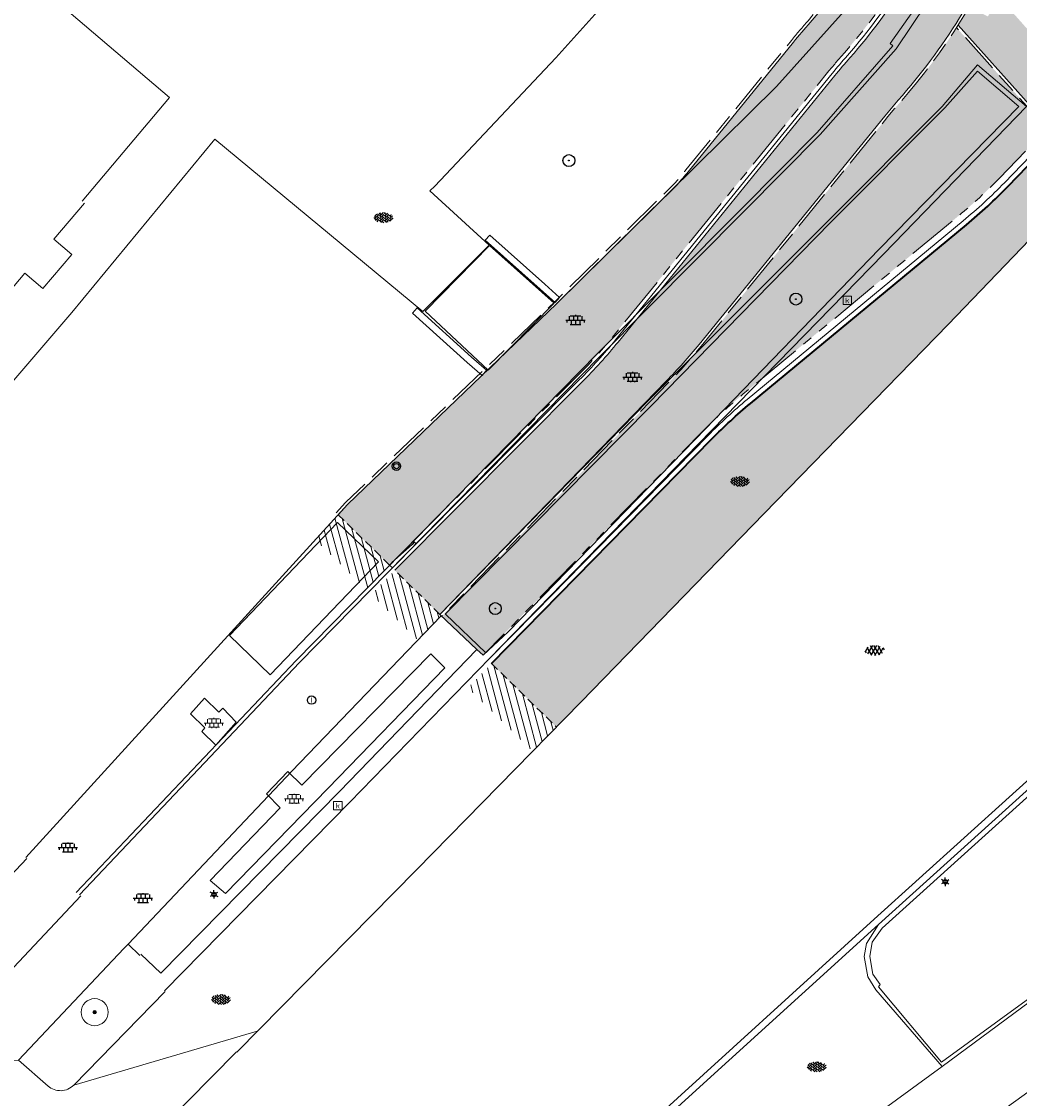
# Model space of a CAD drawing. Header units: metres. Extents: x 187916 to 189411, y 333285 to 334910.
# Tile 287 of 348: x 188979 to 189008, y 333932 to 333964. Entities that reach past the tile are written whole.
import ezdxf
from ezdxf.enums import TextEntityAlignment as Align

# ---------------------------------------------------------------- set-up
doc = ezdxf.new("R2010")
doc.units = ezdxf.units.M
for name, pattern in [('DASHED2', [0.375, 0.25, -0.125]), ('VH-OPSLUITBAND_100X200', [16, 8, -2, 4, -2]), ('VH-TROTTOIRBAND_180-200', [20, 10, -2, 2, -2, 2, -2])]:
    doc.linetypes.add(name, pattern=pattern)
for name, color, linetype, lineweight in [('B-ME-GR-BOOM-S', 253, 'Continuous', 25), ('B-ME-IE-MEUBILAIR_WEGMEUBILAIR_ABRI-G', 253, 'Continuous', 18), ('B-ME-IE-MEUBILAIR_WEGMEUBILAIR_AFVALBAK-S', 253, 'Continuous', 25), ('B-ME-IE-MEUBILAIR_WEGMEUBILAIR_LICHTMAST-S', 253, 'Continuous', 25), ('B-ME-IE-MEUBILAIR_WEGMEUBILAIR_TRAP-G', 253, 'Continuous', 18), ('B-ME-IE-TERREINAFSCHEIDING_KUNSTMATIG_MUUR-G', 253, 'IE-TERREINAFSCHEIDING-KUNSTMATIG-DICHT', 18), ('B-ME-OG-BEBOUWING_HOOFDGEBOUW-G', 253, 'Continuous', 18), ('B-ME-RI-HWA_KOLK-S', 253, 'Continuous', 25), ('B-ME-RI-PUT_INSPECTIE-S', 253, 'Continuous', 25), ('B-ME-VH-KANTOPSLUITING_ACHTERKANTBAND-G', 253, 'Continuous', 18), ('B-ME-VH-VERHARDING_ASFALT-G', 253, 'Continuous', 18), ('B-ME-VH-VERHARDING_ASFALT-S', 253, 'Continuous', 25), ('B-ME-VH-VERHARDING_BETONSTRAATSTEEN-G', 253, 'Continuous', 18), ('B-ME-VH-VERHARDING_BETONSTRAATSTEEN-S', 253, 'Continuous', 25), ('B-ME-VH-VERHARDING_TEGEL-G', 253, 'Continuous', 18), ('B-ME-VH-VERHARDING_TEGEL-S', 253, 'Continuous', 25), ('B-ME-VW-BLINDENGELEIDEROUTE-G', 253, 'Continuous', 18), ('B-WE-GR-BOOM-S', 253, 'Continuous', 15), ('B-WE-OG-BEBOUWING-GV', 253, 'Continuous', 15), ('B-WE-OG-TERREIN_BEGROEID-GV', 253, 'Continuous', 15), ('B-WE-OG-TERREIN_ERF-GV', 253, 'Continuous', 15), ('B-WE-VH-GESLOTENVERHARDING_ASFALT-GV', 253, 'Continuous', 15), ('B-WE-VH-OPENVERHARDING_STRAATBAKSTEEN-GV', 253, 'Continuous', 15), ('B-WE-VH-OPENVERHARDING_TEGEL-GV', 253, 'Continuous', 15), ('N-WE-GR-HAAG-HG01-A', 96, 'Continuous', 35), ('N-WE-VH-GOOT_TEGEL-G', 170, 'Continuous', 35), ('N-WE-VH-HERSTRATEN-A-200', 252, 'Continuous', 18), ('N-WE-VH-KANTOPSLUITING_OPSLUITBAND_80X200-G', 30, 'VH-OPSLUITBAND_100X200', 15), ('N-WE-VH-KANTOPSLUITING_RIJWIELPADBAND_4-12 200-G', 94, 'VH-TROTTOIRBAND_180-200', 15), ('N-WE-VH-KANTOPSLUITING_TROTTOIRBAND_180 200-G', 251, 'VH-TROTTOIRBAND_180-200', 15), ('N-WE-VH-KANTOPSLUITING_VERLOOPBAND-S', 251, 'Continuous', 25), ('N-WE-VH-KANTOPSLUITING_VERLOOPBAND_TBV TEKENING-G', 10, 'Continuous', 25), ('N-WE-VH-KANTOPSLUITING_VOORKANTBAND-G', 7, 'Continuous', 15), ('N-WE-VH-KANTVERHARDING_STREKLAAG_BSS-G', 60, 'Continuous', 18), ('N-WE-VH-VERHARDING_BETONSTRAATSTEEN-GRIJS-A', 250, 'Continuous', 18), ('N-WE-VH-VERHARDING_BETONSTRAATSTEEN-ROOD-A', 11, 'Continuous', 18), ('N-WE-VH-VERHARDING_TEGEL-A', 254, 'Continuous', 5)]:
    doc.layers.add(name, color=color, linetype=linetype, lineweight=lineweight)
doc.layers.add('N-WE-VH-MATERIAALSCHEIDING-G', color=7, linetype='DASHED2')
doc.styles.add('NLCS-ISO', font='NLCS-ISO.ttf')
doc.linetypes.add('IE-TERREINAFSCHEIDING-KUNSTMATIG-DICHT', pattern='A,8,-1,[82,NLCS.SHX,S=0.75,R=90,X=0,Y=0],-1', length=10)
pattern_1 = [(105, (188105.6829144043, 334536.5646515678), (-0.1931851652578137, -0.05176380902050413), [])]

# ---------------------------------------------------------------- blocks, each defined once
blk = doc.blocks.new('SGR-BOOM_GBKN-SO')
at = {"linetype": 'ByBlock', "lineweight": 18}
h = blk.add_hatch(color=0, dxfattribs=at)
h.dxf.hatch_style = 1
edge = h.paths.add_edge_path()
edge.add_arc((0, 0), 0.25, 0, 360)
at = {"color": 0, "linetype": 'ByBlock', "lineweight": 18}
for radius in [2, 0.25]:
    blk.add_circle((0, 0), radius, dxfattribs=at)
at = {"color": 0, "linetype": 'ByBlock', "lineweight": 18, "style": 'NLCS-ISO'}
blk.add_attdef('SOORT', (2.5, 0), '', height=1.5, dxfattribs=at)
blk = doc.blocks.new('B-SIE-WEG_LICHTMAST-SO')
at = {"ltscale": 0.1}
for p, q in [((-1.096064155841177, 0.6328125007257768), (-2.192125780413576, 1.265625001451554)), ((8.349587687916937e-10, 1.265625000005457), (1.669846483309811e-09, 2.53125000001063)), ((1.096064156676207, 0.6328124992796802), (2.192125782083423, 1.26562499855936)), ((-1.096064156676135, -0.6328124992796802), (-2.192125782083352, -1.26562499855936)), ((-8.349587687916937e-10, -1.265625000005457), (-1.669775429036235e-09, -2.53125000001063)), ((1.096064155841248, -0.6328125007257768), (2.192125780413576, -1.265625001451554))]:
    blk.add_line(p, q, dxfattribs=at)
at = {"flags": 128}
for points in [[(-1.162672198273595, 0.4999999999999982), (1.162672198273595, 0.4999999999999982)], [(-1.162672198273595, -0.4999999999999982), (1.162672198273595, -0.4999999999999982)]]:
    blk.add_lwpolyline(points, dxfattribs=at)
at = {"ltscale": 0.1}
blk.add_circle((0, 0), 1.265625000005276, dxfattribs=at)
at = {"style": 'NLCS-ISO'}
blk.add_attdef('TYPE', text='', height=1.8, dxfattribs=at).set_placement((1.669846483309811e-09, 2.53125000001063), align=Align.BOTTOM_CENTER)
blk = doc.blocks.new('SGR-BOOM_01')
at = {"ltscale": 0.1}
h = blk.add_hatch(color=256, dxfattribs=at)
edge = h.paths.add_edge_path()
edge.add_arc((7.366995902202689e-12, -5.115907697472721e-12), 0.15, 0, 360)
for centre, radius in [((0, 0), 2.5), ((7.366995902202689e-12, -5.115907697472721e-12), 0.04499999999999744)]:
    blk.add_circle(centre, radius)
blk.add_circle((7.366995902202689e-12, -5.115907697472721e-12), 0.15, dxfattribs=at)
blk = doc.blocks.new('SRI-KOLK-SO')
at = {"color": 0, "linetype": 'ByBlock', "lineweight": 18}
blk.add_lwpolyline([(-1.125, -1.125), (1.125, -1.125), (1.125, 1.125), (-1.125, 1.125)], close=True, dxfattribs=at)
at = {"color": 0, "linetype": 'ByBlock', "lineweight": 18, "style": 'NLCS-ISO'}
blk.add_text('k', height=1.5, dxfattribs=at).set_placement((0, 0), align=Align.MIDDLE_CENTER)
blk = doc.blocks.new('SIE-WEG_AFVALBAK_TYPE_01')
for centre, radius in [((0, 0), 0.25), ((-2.384185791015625e-10, 0), 0.1558781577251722)]:
    blk.add_circle(centre, radius)
blk = doc.blocks.new('SVH-BSS_KEIFORMAAT_KEPER-SO')
at = {"ltscale": 0.1}
for p, q in [((-5.336050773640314, 0.881278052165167), (-4.454772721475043, -7.582823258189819e-14)), ((-5.197234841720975, 0.7424621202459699), (-4.025666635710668, 1.914030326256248)), ((-5.197234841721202, -0.7424621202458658), (-2.969848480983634, 1.48492424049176)), ((-4.812064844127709, -1.842216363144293), (-2.969848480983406, 3.785860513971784e-14)), ((-4.564991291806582, 1.595142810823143), (-4.454772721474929, 1.484924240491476)), ((-3.712310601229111, 0.7424621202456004), (-1.484924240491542, -1.484924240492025)), ((-3.597206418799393, 2.112282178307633), (-1.484924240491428, -2.747801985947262e-13)), ((-2.477046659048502, 2.477046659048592), (-1.484924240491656, 1.484924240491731)), ((-2.227386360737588, 0.7424621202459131), (-0.2128896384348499, 2.756958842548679)), ((-2.227386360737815, 2.227386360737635), (-1.846044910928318, 2.608727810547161)), ((-2.227386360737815, -0.7424621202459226), (-2.463584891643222e-13, 1.484924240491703)), ((-2.227386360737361, -2.227386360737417), (2.083888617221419e-13, 2.083888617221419e-13)), ((-0.7424621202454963, 2.227386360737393), (1.484924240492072, -2.321476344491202e-13)), ((-0.7424621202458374, 0.7424621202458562), (1.484924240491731, -1.48492424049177)), ((0.2160084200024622, 2.753840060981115), (1.484924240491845, 1.484924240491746)), ((0.742462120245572, 2.227386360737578), (1.196639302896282, 2.681563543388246)), ((0.7424621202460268, 0.7424621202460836), (2.445993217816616, 2.445993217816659)), ((0.7424621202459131, -0.7424621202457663), (2.969848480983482, 1.48492424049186)), ((0.7424621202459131, -2.227386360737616), (2.969848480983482, 9.43689570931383e-15)), ((2.227386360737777, 2.22738636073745), (4.454772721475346, -1.753042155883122e-13)), ((2.227386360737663, 0.7424621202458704), (4.454772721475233, -1.484924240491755)), ((3.7123106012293, 0.7424621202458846), (4.50164561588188, 1.531797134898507)), ((3.7123106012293, -0.7424621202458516), (5.246882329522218, 0.7921096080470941)), ((4.221158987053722, 1.718537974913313), (4.45477272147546, 1.484924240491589)), ((5.197234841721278, 0.7424621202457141), (5.392160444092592, 0.5475365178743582)), ((-5.734817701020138, -0.2048792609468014), (-4.454772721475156, -1.484924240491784)), ((-3.894231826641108, -2.40930758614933), (-2.969848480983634, -1.484924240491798)), ((-3.712310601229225, -0.742462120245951), (-1.484924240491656, -2.969848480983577)), ((-3.712310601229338, -2.227386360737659), (-3.270758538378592, -2.668938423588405)), ((-1.594092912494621, -3.079017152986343), (9.470202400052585e-14, -1.484924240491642)), ((-0.74246212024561, -0.74246212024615), (1.484924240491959, -2.969848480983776)), ((-0.7424621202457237, -2.227386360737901), (0.2141389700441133, -3.18398745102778)), ((-0.2171522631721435, -3.18700074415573), (9.470202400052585e-14, -2.969848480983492)), ((1.364972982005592, -3.089799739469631), (2.969848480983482, -1.484924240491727)), ((2.227386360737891, -0.7424621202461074), (3.843627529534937, -2.358703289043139)), ((2.22738636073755, -2.227386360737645), (2.78091825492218, -2.780918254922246)), ((3.712310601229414, -2.227386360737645), (5.574234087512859, -0.3654628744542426)), ((5.197234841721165, -0.7424621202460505), (5.40549668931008, -0.950723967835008))]:
    blk.add_line(p, q, dxfattribs=at)
at = {"style": 'NLCS-ISO'}
blk.add_attdef('FORMAAT', text='', height=1.8, dxfattribs=at).set_placement((-5.834817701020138, -0.2150483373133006), align=Align.MIDDLE_RIGHT)
blk.add_attdef('KLEUR', text='', height=1.8, dxfattribs=at).set_placement((5.824648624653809, -0.2150483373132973), align=Align.MIDDLE_LEFT)
at = {"style": 'NLCS-ISO', "flags": 1}
blk.add_attdef('FUNCTIE', text='', height=1.8, dxfattribs=at).set_placement((0.1159930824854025, -3.584775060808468), align=Align.MIDDLE_CENTER)
blk = doc.blocks.new('SVH-TEGEL_300X300_DUN_LINT_KL-SO')
for p, q in [((-2.25, 1.355676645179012), (-2.25, -6.969183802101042e-16)), ((-1.900843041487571, 1.499999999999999), (1.90084304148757, 1.499999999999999)), ((-1.5, 1.624087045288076), (-1.5, 1.499999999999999)), ((-0.7499999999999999, 1.5), (-0.7500000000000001, 1.377682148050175e-16)), ((3.325515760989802e-16, 1.810386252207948), (2.755364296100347e-16, 1.499999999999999)), ((0, 0), (-2.755364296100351e-16, -1.500000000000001)), ((0.7500000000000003, 1.499999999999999), (0.7500000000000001, -1.247991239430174e-15)), ((1.5, 1.624087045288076), (1.5, 1.499999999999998)), ((2.25, 1.355676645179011), (2.25, -4.133046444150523e-16)), ((-3.39489953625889, -4.866106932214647e-16), (3.39489953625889, -1.733835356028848e-15)), ((-3, -3.055132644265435e-15), (-3.000000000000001, -0.8474312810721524)), ((-1.900843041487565, -1.500000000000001), (1.900843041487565, -1.500000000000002)), ((-1.5, -8.346865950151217e-16), (-1.5, -1.500000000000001)), ((-0.7500000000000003, -1.499999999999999), (-0.7500000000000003, -1.765655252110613)), ((0.7499999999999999, -1.500000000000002), (0.7499999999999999, -1.765655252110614)), ((1.5, -2.495982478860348e-15), (1.5, -1.500000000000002)), ((2.999999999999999, -2.495982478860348e-15), (2.999999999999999, -0.8474312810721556))]:
    blk.add_line(p, q)
blk = doc.blocks.new('SRI-PUT_INSPECTIE-SO')
blk.add_circle((0, -7.105427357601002e-14), 1.999999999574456)
at = {"style": 'NLCS-ISO'}
blk.add_text('I', height=2.5, dxfattribs=at).set_placement((-0.002795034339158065, -0.007140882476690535), align=Align.MIDDLE_CENTER)
blk = doc.blocks.new('SVH-ASFALT-SO')
at = {"ltscale": 0.1}
for p, q in [((-2.71961448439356, 1.263712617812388), (-3.454265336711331, 2.536165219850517)), ((-3.363759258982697, 2.173798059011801), (-1.827884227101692, 4.834011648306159)), ((0.3610377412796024, -0.07213355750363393), (-2.305319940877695, 4.546133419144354)), ((-1.90966580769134, 0.6923617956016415), (0.9476199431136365, 5.64132588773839)), ((2.754090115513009, -0.2170218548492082), (-0.4687746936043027, 5.365143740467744)), ((0, 0), (3.267551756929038, 5.659565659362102)), ((4.867727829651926, 0.1220502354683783), (1.647185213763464, 5.700193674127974)), ((2.175571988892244, -0.2317987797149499), (5.321577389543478, 5.217242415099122)), ((6.701218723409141, 0.946350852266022), (4.043291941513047, 5.550015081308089)), ((4.656575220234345, 0.06542487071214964), (7.070171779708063, 4.245896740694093)), ((7.827971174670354, 2.994758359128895), (7.146137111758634, 4.175729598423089))]:
    blk.add_line(p, q, dxfattribs=at)
at = {"style": 'NLCS-ISO'}
blk.add_attdef('KLEUR', text='', height=1.8, dxfattribs=at).set_placement((9.485913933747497, 2.74105960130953), align=Align.MIDDLE_LEFT)
at = {"style": 'NLCS-ISO', "flags": 1}
blk.add_attdef('FUNCTIE', text='', height=1.8, dxfattribs=at).set_placement((0.1159930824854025, -3.584775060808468), align=Align.MIDDLE_CENTER)
blk = doc.blocks.new('DTM')
at = {"layer": 'B-ME-IE-MEUBILAIR_WEGMEUBILAIR_ABRI-G', "ltscale": 0.2, "flags": 128}
blk.add_lwpolyline([(188985.8930000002, 333944.4040000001), (188989.0869999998, 333947.7420000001), (188987.8810000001, 333948.906), (188984.6870000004, 333945.568)], close=True, dxfattribs=at)
at = {"layer": 'B-ME-IE-MEUBILAIR_WEGMEUBILAIR_TRAP-G', "ltscale": 0.2, "flags": 128}
blk.add_lwpolyline([(188990.4700000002, 333955.145), (188992.324, 333953.398), (188994.2799999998, 333955.3820000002), (188992.3709999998, 333957.0839999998), (188990.4700000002, 333955.145)], dxfattribs=at)
at = {"layer": 'B-ME-IE-TERREINAFSCHEIDING_KUNSTMATIG_MUUR-G', "ltscale": 0.2, "flags": 128}
for points in [[(188992.2429999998, 333957.2409999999), (188992.3760952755, 333957.3902837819)], [(188993.8659999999, 333955.7939999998), (188992.2429999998, 333957.2409999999)], [(188992.3760952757, 333957.390283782), (188993.9998726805, 333955.9425906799)], [(188993.9998726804, 333955.9425906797), (188994.4355504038, 333955.5459372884)], [(188994.300907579, 333955.3980477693), (188993.8659999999, 333955.7939999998)], [(188994.4355504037, 333955.5459372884), (188994.300907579, 333955.3980477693)], [(188990.096718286, 333955.0877825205), (188990.2310000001, 333955.236)], [(188991.7045911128, 333953.6310857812), (188990.0967182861, 333955.0877825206)], [(188990.2310000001, 333955.236), (188991.8369999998, 333953.781)], [(188991.8369999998, 333953.7809999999), (188992.2829999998, 333953.3969999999)], [(188992.1525062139, 333953.2454369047), (188991.7045911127, 333953.6310857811)], [(188992.2829999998, 333953.3969999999), (188992.1525062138, 333953.2454369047)]]:
    blk.add_lwpolyline(points, dxfattribs=at)
at = {"layer": 'B-ME-OG-BEBOUWING_HOOFDGEBOUW-G', "ltscale": 0.2, "flags": 128}
blk.add_lwpolyline([(188980.3390000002, 333958.3859999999), (188982.9210000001, 333961.4500000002), (188968.4589999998, 333973.767)], dxfattribs=at)
at = {"layer": 'B-ME-VH-KANTOPSLUITING_ACHTERKANTBAND-G', "ltscale": 0.2, "flags": 128}
for points in [[(188980.1669999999, 333937.9699999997), (188986.6639999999, 333944.821), (188995.5550000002, 333953.892), (188999.8080000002, 333958.1680000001), (189002.0419999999, 333960.4169999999), (189004.2749999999, 333962.9759999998), (189004.2000000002, 333963.0499999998), (189005.5780000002, 333965.0019999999)], [(189007.9920000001, 333961.1899999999), (189006.7710000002, 333962.2289999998), (189005.8140000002, 333961.1430000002), (189002.4300000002, 333957.7560000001), (188997.139, 333952.3429999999), (188991.0625, 333946.193469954)], [(189007.9920000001, 333961.1899999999), (189003.8799999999, 333956.9819999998), (188998.4410000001, 333951.352), (188992.9219999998, 333945.6710000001)], [(188991.0649999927, 333946.1959999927), (188992.2582765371, 333945.053143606)], [(188992.9219999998, 333945.6710000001), (188992.1839999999, 333944.9840000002), (188991.9959999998, 333945.1499999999), (188987.9339999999, 333940.9580000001), (188982.665, 333935.5929999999)], [(189003.963, 333936.923), (189003.6609999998, 333936.503), (189003.5950000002, 333936.0800000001), (189003.6839999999, 333935.5649999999), (189003.9049999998, 333935.2570000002), (189003.8489999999, 333935.193), (189005.7080000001, 333932.96), (189009.909, 333936.0269999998), (189015.0219999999, 333939.7420000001), (189012.3659999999, 333942.906), (189012.3319999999, 333942.8620000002), (189011.878, 333943.1609999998), (189011.548, 333943.27), (189011.0189999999, 333943.1800000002), (189010.6549999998, 333942.9640000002), (189003.963, 333936.923)]]:
    blk.add_lwpolyline(points, dxfattribs=at)
at = {"layer": 'B-ME-VH-VERHARDING_ASFALT-G', "ltscale": 0.2, "flags": 128}
for points in [[(189007.327, 333983.2140000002), (189007.6859999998, 333983.3100000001), (189008.1120000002, 333983.1200000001), (189009.4709999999, 333981.5839999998), (189010.341, 333980.5410000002), (189011.3810000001, 333979.3590000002), (189012.3620000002, 333977.8500000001), (189013.406, 333976.0789999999), (189014.1579999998, 333974.3829999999), (189014.5860000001, 333972.0449999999), (189014.6910000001, 333969.77), (189014.4569999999, 333967.2740000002), (189013.8250000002, 333964.915), (189012.949, 333962.8259999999), (189011.6779999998, 333960.7540000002), (189009.7590000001, 333958.7540000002), (189005.9049999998, 333954.7489999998), (189000.4720000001, 333949.1669999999), (188995.071, 333943.6060000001), (188990.2080000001, 333938.645), (188984.909, 333933.2560000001)], [(188991.2659999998, 333925.8569999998), (188997.04, 333931.1060000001), (189003.7200000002, 333937.1859999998), (189010.3659999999, 333943.1880000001), (189015.9449999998, 333948.2409999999), (189018.1090000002, 333950.1910000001), (189021.9369999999, 333953.7140000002), (189025.3820000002, 333956.8020000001), (189029.0290000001, 333960.0550000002), (189032.4679999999, 333963.1409999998), (189036.014, 333966.3399999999), (189039.125, 333969.1850000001), (189042.085, 333971.8140000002)]]:
    blk.add_lwpolyline(points, dxfattribs=at)
at = {"layer": 'B-ME-VH-VERHARDING_BETONSTRAATSTEEN-G', "ltscale": 0.2, "flags": 128}
for points in [[(189000.0929999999, 333981.8960000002), (189000.4100000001, 333981.5890000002), (189001.656, 333979.1320000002), (189002.4560000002, 333976.702), (189002.6680000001, 333974.5520000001), (189002.0439999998, 333972.344), (189001.037, 333970.2519999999), (189000.2069999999, 333969.202), (188998.4029999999, 333967.1639999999), (188994.3289999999, 333962.6239999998), (188990.75, 333958.8310000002), (188990.6099999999, 333958.7000000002), (188992.358, 333957.0920000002), (188990.4010000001, 333955.1340000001), (188984.2609999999, 333960.2239999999), (188980.0389999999, 333955.0980000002)], [(189011.7680000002, 333966.372), (189010.7009999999, 333964.1090000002), (189009.7799999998, 333962.7250000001), (189008.2220000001, 333961.1830000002), (189004.0090000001, 333956.8390000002), (188998.5389999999, 333951.2209999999), (188993.0640000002, 333945.6030000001), (188988.2400000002, 333940.6400000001), (188982.7689999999, 333935.0750000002)], [(188997.1689999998, 333930.9589999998), (189003.8480000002, 333937.0269999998), (189010.5460000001, 333943.0750000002), (189016.0750000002, 333948.057), (189015.9169999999, 333947.628), (189016.0410000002, 333947.341), (189019.8960000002, 333943.1699999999)], [(189003.8480000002, 333937.0269999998), (189003.4950000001, 333936.4699999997), (189003.4249999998, 333936.0819999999), (189003.5329999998, 333935.48), (189003.7740000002, 333935.102), (189005.73, 333932.8390000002)]]:
    blk.add_lwpolyline(points, dxfattribs=at)
at = {"layer": 'B-ME-VH-VERHARDING_TEGEL-G', "ltscale": 0.2, "flags": 128}
for points in [[(188978.6809999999, 333939.0049999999), (188988.1749999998, 333949.4369999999), (188994.352, 333955.3640000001), (188998.4709999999, 333959.4339999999), (189000.835, 333961.7740000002), (189002.9270000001, 333964.1009999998), (189004.0559999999, 333965.719), (189004.7050000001, 333967.1189999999), (189005.327, 333969.094), (189005.656, 333970.8939999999), (189005.75, 333972.483), (189005.73, 333974.6699999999), (189005.486, 333976.2949999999), (189004.8900000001, 333978.3130000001), (189003.9920000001, 333980.4309999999), (189003.6290000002, 333981.1349999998), (189002.3879999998, 333983.2480000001), (189001.9130000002, 333983.986)], [(189007.383244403, 333983.0452667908), (189007.327, 333983.2140000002), (189005.392, 333982.1430000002), (189005.264, 333982.0810000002), (189005.6880000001, 333981.2319999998), (189006.733, 333978.7459999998), (189007.267, 333976.8629999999), (189007.557, 333974.8220000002), (189007.6209999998, 333972.2220000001), (189007.483, 333970.7489999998), (189007.1919999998, 333968.912), (189006.4789999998, 333966.5070000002), (189005.7209999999, 333964.9040000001), (189004.375, 333962.892), (189002.125, 333960.3590000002), (188999.8939999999, 333958.105), (188995.6060000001, 333953.784), (188986.7590000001, 333944.7629999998), (188980.2620000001, 333937.909)], [(189008.2220000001, 333961.1830000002), (189006.7710000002, 333962.4160000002), (189005.7280000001, 333961.182), (189002.3250000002, 333957.7689999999), (188997.0290000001, 333952.4730000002), (188990.9019999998, 333946.1869999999), (188991.9925103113, 333945.1463986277)], [(188984.2609999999, 333960.2239999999), (188980.0389999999, 333955.0980000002), (188976.3620000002, 333950.8259999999)], [(188993.3289999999, 333923.8140000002), (189000.5920000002, 333929.0899999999), (189005.73, 333932.8390000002), (189009.9670000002, 333935.9699999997), (189015.1529999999, 333939.7429999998), (189019.8960000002, 333943.1699999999), (189025.1809999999, 333947.0410000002), (189022.6299999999, 333949.8130000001), (189020.5490000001, 333952.1349999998), (189022.0819999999, 333953.5439999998), (189024.108, 333951.4249999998), (189025.145, 333950.5070000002), (189026.3730000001, 333950.0320000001), (189027.713, 333950.0290000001), (189028.9419999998, 333950.4279999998), (189029.753, 333950.9879999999), (189032.7439999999, 333953.4619999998), (189035.7560000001, 333955.9699999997), (189038.1099999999, 333953.5789999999)], [(188994.5219999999, 333922.0410000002), (189001.8250000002, 333927.3560000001), (189006.9929999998, 333931.165), (189011.1170000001, 333934.1340000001), (189016.4029999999, 333938.031), (189021.335, 333941.611), (189026.5529999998, 333945.4210000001), (189030.4929999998, 333948.2599999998), (189034.1359999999, 333950.9470000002), (189036.8160000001, 333952.8840000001), (189037.5899999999, 333953.4019999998), (189038.1099999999, 333953.5789999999)], [(188982.665, 333935.5929999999), (188982.077, 333936.1499999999)]]:
    blk.add_lwpolyline(points, dxfattribs=at)
at = {"layer": 'B-ME-VW-BLINDENGELEIDEROUTE-G', "ltscale": 0.2, "flags": 128}
for points in [[(188984.5767043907, 333937.9433680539), (188984.1209999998, 333938.3300000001), (188986.1899999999, 333940.4720000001), (188985.787, 333940.8870000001), (188986.412, 333941.5499999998), (188986.8289999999, 333941.1469999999), (188990.6359999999, 333945.0180000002), (188991.0460000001, 333944.6060000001), (188987.594, 333941.0460000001), (188984.5767043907, 333937.9433680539)], [(188983.9509999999, 333943.7170000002), (188983.5439999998, 333943.2489999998), (188983.966, 333942.8360000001), (188983.8700000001, 333942.7319999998), (188984.2850000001, 333942.327), (188984.892, 333943.0010000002), (188984.4950000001, 333943.415), (188984.3790000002, 333943.3029999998), (188983.9509999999, 333943.7170000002)]]:
    blk.add_lwpolyline(points, dxfattribs=at)
at = {"layer": 'B-WE-OG-BEBOUWING-GV', "ltscale": 0.2, "flags": 128}
blk.add_lwpolyline([(188969.853, 333972.553), (188962.804, 333964.268), (188968.132, 333959.755), (188966.926, 333958.331), (188969.246, 333956.362), (188970.434, 333957.764), (188975.96, 333953.087), (188978.65, 333956.265), (188979.183, 333955.811), (188980.037, 333956.816), (188979.506, 333957.271), (188980.4061850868, 333958.3288271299)], dxfattribs=at)
at = {"layer": 'B-WE-OG-TERREIN_BEGROEID-GV', "ltscale": 0.2, "flags": 128}
for points in [[(188990.9401759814, 333946.1505712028), (188990.929, 333946.139)], [(188982.044801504, 333936.1164279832), (188981.697, 333936.45), (188981.574, 333936.32), (188978.458, 333933.025), (188979.336, 333932.258)], [(188980.094, 333932.288), (188982.7927053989, 333935.0518533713)]]:
    blk.add_lwpolyline(points, dxfattribs=at)
for points in [[(188979.336, 333932.258, 0.0926035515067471), (188979.515, 333932.153)], [(188979.515, 333932.153, 0.09162074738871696), (188979.721, 333932.122)], [(188979.721, 333932.122, 0.09359997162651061), (188979.923, 333932.169)], [(188979.923, 333932.169, 0.08925899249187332), (188980.094, 333932.288)]]:
    blk.add_lwpolyline(points, format="xyb", dxfattribs=at)
at = {"layer": 'B-WE-OG-TERREIN_ERF-GV', "ltscale": 0.2, "flags": 128}
blk.add_lwpolyline([(188980.4061850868, 333958.3288271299), (188979.506, 333957.271), (188980.037, 333956.816), (188979.183, 333955.811), (188978.65, 333956.265), (188975.96, 333953.087), (188970.434, 333957.764), (188969.246, 333956.362), (188966.926, 333958.331), (188968.132, 333959.755), (188962.804, 333964.268), (188957.476, 333968.781), (188956.296, 333967.396), (188954.002, 333969.338), (188955.212, 333970.758), (188949.785, 333975.351), (188956.831, 333983.633), (188955.39, 333984.899), (188948.161, 333976.63), (188941.713, 333982.212), (188943.502, 333984.512), (188942.281, 333985.597), (188936.649, 333990.344)], dxfattribs=at)
at = {"layer": 'B-WE-VH-GESLOTENVERHARDING_ASFALT-GV', "ltscale": 0.2, "flags": 128}
blk.add_lwpolyline([(188984.8987676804, 333933.2661050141), (188976.22, 333924.478), (188982.417, 333917.51), (188982.705, 333917.811), (188991.423526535, 333925.7130758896)], dxfattribs=at)
at = {"layer": 'B-WE-VH-OPENVERHARDING_STRAATBAKSTEEN-GV', "ltscale": 0.2, "flags": 128}
for points in [[(188982.7927053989, 333935.0518533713), (188980.094, 333932.288)], [(188985.507, 333933.882), (188980.094, 333932.288)], [(188980.094, 333932.288), (188985.507, 333933.882)], [(188979.336, 333932.258), (188978.458, 333933.025), (188975.571, 333932.849), (188965.338, 333921.613), (188966.93, 333920.065), (188969.446, 333917.62), (188976.22, 333924.478), (188984.8987676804, 333933.2661050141)]]:
    blk.add_lwpolyline(points, dxfattribs=at)
for points in [[(188979.515, 333932.153, -0.0926035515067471), (188979.336, 333932.258)], [(188979.721, 333932.122, -0.09162074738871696), (188979.515, 333932.153)], [(188979.923, 333932.169, -0.09359997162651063), (188979.721, 333932.122)], [(188980.094, 333932.288, -0.0892589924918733), (188979.923, 333932.169)]]:
    blk.add_lwpolyline(points, format="xyb", dxfattribs=at)
at = {"layer": 'B-WE-VH-OPENVERHARDING_TEGEL-GV', "ltscale": 0.2, "flags": 128}
for points in [[(188980.2978257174, 333937.8753088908), (188975.571, 333932.849), (188978.458, 333933.025), (188981.574, 333936.32), (188981.697, 333936.45), (188986.527, 333941.557), (188990.929, 333946.139), (188990.9401759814, 333946.1505712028)], [(188990.929, 333946.139), (188986.527, 333941.557), (188981.697, 333936.45), (188982.044801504, 333936.1164279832)], [(188978.7054992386, 333938.981894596), (188974.505, 333934.528), (188973.637, 333933.608), (188972.845, 333932.768), (188975.571, 333932.849), (188980.2978257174, 333937.8753088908)]]:
    blk.add_lwpolyline(points, dxfattribs=at)
at = {"layer": 'B-ME-GR-BOOM-S', "xscale": 0.07, "yscale": 0.07, "zscale": 0.07}
for p in [(188994.711, 333959.59), (189001.412, 333955.499), (188992.538, 333946.36)]:
    blk.add_blockref('SGR-BOOM_01', p, dxfattribs=at)
at = {"layer": 'B-ME-IE-MEUBILAIR_WEGMEUBILAIR_AFVALBAK-S', "xscale": 0.5, "yscale": 0.5, "zscale": 0.5}
blk.add_blockref('SIE-WEG_AFVALBAK_TYPE_01', (188989.619, 333950.566), dxfattribs=at)
at = {"layer": 'B-ME-IE-MEUBILAIR_WEGMEUBILAIR_LICHTMAST-S', "xscale": 0.05, "yscale": 0.05, "zscale": 0.05}
for p in [(189005.82, 333938.292), (188984.233, 333937.919)]:
    blk.add_blockref('B-SIE-WEG_LICHTMAST-SO', p, dxfattribs=at)
at = {"layer": 'B-ME-RI-HWA_KOLK-S', "xscale": 0.11, "yscale": 0.11, "zscale": 0.11}
for p in [(189002.931, 333955.459), (188987.889, 333940.539)]:
    blk.add_blockref('SRI-KOLK-SO', p, dxfattribs=at)
at = {"layer": 'B-ME-RI-PUT_INSPECTIE-S', "xscale": 0.06250000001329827, "yscale": 0.06250000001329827, "zscale": 0.06250000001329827}
blk.add_blockref('SRI-PUT_INSPECTIE-SO', (188987.116, 333943.657), dxfattribs=at)
at = {"layer": 'B-ME-VH-VERHARDING_ASFALT-S', "xscale": 0.05, "yscale": 0.05, "zscale": 0.05}
blk.add_blockref('SVH-ASFALT-SO', (189003.6343332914, 333944.9861608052), dxfattribs=at)
at = {"layer": 'B-ME-VH-VERHARDING_BETONSTRAATSTEEN-S', "xscale": 0.05, "yscale": 0.05, "zscale": 0.05}
for p in [(188989.2382662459, 333957.9145863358), (188999.7639605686, 333950.1229802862), (188984.4433883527, 333934.8254480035), (189002.0321532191, 333932.8362644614)]:
    blk.add_blockref('SVH-BSS_KEIFORMAAT_KEPER-SO', p, dxfattribs=at)
at = {"layer": 'B-ME-VH-VERHARDING_TEGEL-S', "xscale": 0.084, "yscale": 0.084, "zscale": 0.084}
for p in [(188994.9052512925, 333954.8788841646), (188996.5877567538, 333953.1977286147), (188979.9172885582, 333939.3018080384), (188982.1370684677, 333937.8050593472)]:
    blk.add_blockref('SVH-TEGEL_300X300_DUN_LINT_KL-SO', p, dxfattribs=at)
at = {"layer": 'B-ME-VW-BLINDENGELEIDEROUTE-G', "xscale": 0.08389164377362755, "yscale": 0.08389164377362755, "zscale": 0.08389164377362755}
for p in [(188984.23248331, 333942.9792971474), (188986.6000483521, 333940.7397723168)]:
    blk.add_blockref('SVH-TEGEL_300X300_DUN_LINT_KL-SO', p, dxfattribs=at)
at = {"layer": 'B-WE-GR-BOOM-S', "xscale": 0.2, "yscale": 0.2, "zscale": 0.2}
blk.add_blockref('SGR-BOOM_GBKN-SO', (188980.71, 333934.44), dxfattribs=at)
blk = doc.blocks.new('SVH-RIJWIELPAD EINDVERLOOPBAND_40 120X250_MAAIVELD_LINKS_L1000_HD-MM')
blk.add_line((0, 40), (-100, 40))
blk.add_lwpolyline([(0, 0), (-1000, 0), (-1000, 120), (0, 120)], close=True)
at = {"flags": 128}
blk.add_lwpolyline([(-100, 40), (-900, 0)], dxfattribs=at)
blk = doc.blocks.new('ontwerp Wilhelmina- & Engelenkampstraat')
at = {"layer": 'N-WE-GR-HAAG-HG01-A', "transparency": 33554610}
h = blk.add_hatch(color=256, dxfattribs=at)
h.dxf.hatch_style = 1
h.paths.add_polyline_path([(189007.4249363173, 333959.074301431), (189008.1929803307, 333959.8676923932), (189008.8317438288, 333960.5275355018), (189008.2405037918, 333961.1874165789), (189006.1546425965, 333963.5154394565, -0.03820369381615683), (189004.4931462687, 333961.3168186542, 0.0102160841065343), (189004.0963353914, 333960.8486399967), (188998.6183663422, 333954.1110616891, -0.02425636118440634), (188997.641962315, 333953.0225270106), (188990.9594314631, 333946.1313077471), (188992.1791477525, 333944.9789758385), (188992.8790269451, 333945.6932370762), (188993.5789061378, 333946.4074983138), (188998.6810871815, 333951.614525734, -0.02607109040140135), (188999.8471764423, 333952.6866434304), (189006.2269380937, 333957.9661270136, 0.02758764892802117)])
at = {"layer": 'N-WE-VH-HERSTRATEN-A-200'}
h = blk.add_hatch(dxfattribs=at)
h.set_pattern_fill('AVH-HERSTRATEN-SO', color=256, scale=0.2, angle=45, pattern_type=2)
h.set_pattern_definition(pattern_1)
h.paths.add_polyline_path([(188987.8974024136, 333949.1319759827), (188987.223866, 333948.3918946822), (188988.723411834, 333946.9221050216), (188989.4159442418, 333947.6435672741)])
h.paths.add_polyline_path([(188989.5730525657, 333947.4895765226), (188988.8730669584, 333946.7754195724), (188990.2468206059, 333945.4289259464), (188990.9401759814, 333946.1505712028), (188990.9019999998, 333946.1869999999)])
h = blk.add_hatch(dxfattribs=at)
h.set_pattern_fill('AVH-HERSTRATEN-SO', color=256, scale=0.2, angle=45, pattern_type=2)
h.set_pattern_definition(pattern_1)
h.paths.add_polyline_path([(188992.4291391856, 333944.7340181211), (188991.7291210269, 333944.0198930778), (188993.6402996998, 333942.1464679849), (188994.3403178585, 333942.8605930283)])
at = {"layer": 'N-WE-VH-VERHARDING_BETONSTRAATSTEEN-GRIJS-A', "transparency": 33554610}
h = blk.add_hatch(dxfattribs=at)
h.set_pattern_fill('AVH-BSS_KEIFORMAAT_ELLEBOOG', color=256, angle=45.58000000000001, pattern_type=2)
h.set_pattern_definition([(45.58000000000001, (188992.4291391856, 333944.7340181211), (-0.001503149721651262, 0.1484848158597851), [0.315, -0.105]), (315.58, (188992.27915122, 333944.8809997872), (-0.001503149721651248, 0.1484848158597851), [0.315, -0.105])])
edge = h.paths.add_edge_path()
edge.add_line((188992.4291391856, 333944.734018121), (188994.3403178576, 333942.8605930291))
edge.add_line((188994.3403178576, 333942.8605930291), (188995.0710000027, 333943.6060000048))
edge.add_line((188995.0710000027, 333943.6060000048), (189000.4719999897, 333949.1669999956))
edge.add_line((189000.4719999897, 333949.1669999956), (189005.9049999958, 333954.7489999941))
edge.add_line((189005.9049999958, 333954.7489999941), (189009.7590000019, 333958.7540000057))
edge.add_line((189009.7590000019, 333958.7540000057), (189010.1567713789, 333959.1685611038))
edge.add_line((189010.1567713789, 333959.1685611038), (189009.1216549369, 333960.3238511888))
edge.add_line((189009.1216549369, 333960.3238511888), (189009.0809570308, 333960.281765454))
edge.add_line((189009.0809570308, 333960.281765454), (189007.6764080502, 333958.8308636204))
edge.add_arc((188996.7912744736, 333969.3682431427), 15.15000000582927, 309.6089869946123, 315.9300071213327, ccw=False)
edge.add_line((189006.4500787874, 333957.6964823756), (189000.0703171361, 333952.4169987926))
edge.add_arc((189009.5378579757, 333940.9763620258), 14.84999997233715, 129.608986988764, 135.58268758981)
edge.add_line((188998.9310786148, 333951.3695680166), (188992.4291391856, 333944.734018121))
at = {"layer": 'N-WE-VH-VERHARDING_BETONSTRAATSTEEN-ROOD-A', "transparency": 33554610}
h = blk.add_hatch(color=11, dxfattribs=at)
h.dxf.hatch_style = 1
h.paths.add_polyline_path([(189012.5949575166, 333970.9112229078), (189014.1874316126, 333972.5517703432, -0.6590960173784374), (189015.0973028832, 333972.2038594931, 0.09320774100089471), (189014.1035389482, 333976.5265371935, -0.3045375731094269), (189013.9981234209, 333975.9451927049), (189009.8034222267, 333971.6245598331, -0.6784699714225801), (189008.8932034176, 333972.0009178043), (189008.9357583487, 333973.0295145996, 0.2053023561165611), (189003.5302918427, 333986.1260045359), (188999.9380690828, 333989.6399049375, 0.0157093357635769), (188988.7494629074, 333999.9170135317), (188980.1408056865, 334007.339552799), (188966.145066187, 334019.4069657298), (188961.7707177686, 334023.1373027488, -0.04104919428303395), (188959.7508454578, 334025.132453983), (188951.3658197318, 334034.8976461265, 0.05194371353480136), (188949.4567954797, 334036.7030160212), (188946.5688155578, 334038.9154030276), (188945.4133650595, 334037.4071145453), (188945.8832322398, 334037.0471646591), (188948.3013449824, 334035.194727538, -0.05194371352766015), (188949.9243167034, 334033.6598783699), (188958.3093424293, 334023.8946862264, 0.04093049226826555), (188960.5438110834, 334021.6865185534, -0.004220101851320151), (188964.9085915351, 334017.9643425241), (188978.9000973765, 334005.9005799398), (188987.5087468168, 333998.478047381, -0.00985778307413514), (188994.5500118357, 333992.1607062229, -0.005850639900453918), (188998.6094666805, 333988.2816650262), (189002.201677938, 333984.7677758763, -0.1876620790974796), (189007.0136162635, 333974.1472198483), (189007.0368801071, 333973.142961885, -0.03134809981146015), (189006.8944750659, 333971.1336716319), (189006.7298050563, 333970.1427331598, -0.02441795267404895), (189006.3494816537, 333968.6198797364), (189006.0289135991, 333967.6678758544, -0.03134809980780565), (189005.2099037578, 333965.827563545), (189004.7172067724, 333964.9521636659, -0.04493827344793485), (189003.0091613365, 333962.6276156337, 0.01021608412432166), (189002.5600411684, 333962.0977196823), (188996.1640974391, 333954.2310867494, -0.02655848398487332), (188995.08825284, 333953.0427378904), (188989.5730525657, 333947.4895765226), (188990.9019999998, 333946.1869999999), (188997.5847992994, 333953.0784960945, 0.02425854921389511), (188998.5561339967, 333954.1613329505), (189004.2602311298, 333961.1767933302, 0.0881875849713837), (189007.6139240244, 333966.5022946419), (189011.1132124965, 333962.5967501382, 0.04416416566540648), (189012.8605113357, 333964.7059020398, -0.534402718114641), (189011.9793789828, 333964.7208096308, -0.3489145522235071)])
at = {"layer": 'N-WE-VH-VERHARDING_TEGEL-A', "transparency": 33554610}
h = blk.add_hatch(color=256, dxfattribs=at)
h.dxf.hatch_style = 1
edge = h.paths.add_edge_path()
edge.add_line((189005.0774398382, 333966.0503961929), (189004.7963999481, 333966.1754697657))
edge.add_line((189004.7963999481, 333966.1754697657), (189005.3514913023, 333967.4227581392))
edge.add_line((189005.3514913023, 333967.4227581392), (189004.9021726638, 333967.0251241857))
edge.add_line((189004.9021726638, 333967.0251241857), (189004.3386312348, 333967.6619150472))
edge.add_arc((188990.9873448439, 333973.2540935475), 14.47512724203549, 318.5232546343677, 337.2736557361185, ccw=False)
edge.add_arc((189015.7504460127, 333951.3732982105), 18.56999987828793, 138.5459891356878, 140.8872617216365)
edge.add_line((189001.3418684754, 333963.0881515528), (188998.2299600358, 333959.2606880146))
edge.add_arc((188986.5913674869, 333968.7234128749), 14.99999994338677, 318.968795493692, 320.88726171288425, ccw=False)
edge.add_line((188997.9066499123, 333958.8763634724), (188994.352, 333955.3640000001))
edge.add_line((188994.352, 333955.3640000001), (188988.1749999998, 333949.4369999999))
edge.add_line((188988.1749999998, 333949.4369999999), (188987.8974024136, 333949.1319759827))
edge.add_line((188987.8974024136, 333949.1319759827), (188989.4159442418, 333947.6435672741))
edge.add_line((188989.4159442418, 333947.6435672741), (188990.121169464, 333948.3536656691))
edge.add_line((188990.121169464, 333948.3536656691), (188994.9284591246, 333953.194102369))
edge.add_arc((188984.3588302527, 333963.8375484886), 14.99999999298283, 314.8006229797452, 320.8872617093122)
edge.add_line((188995.9974228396, 333954.3748235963), (189002.6917110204, 333962.603027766))
edge.add_arc((188990.957404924, 333973.2728759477), 15.85999999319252, 317.7201703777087, 325.2859657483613)
edge.add_arc((188990.9011020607, 333973.3106094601), 15.92776975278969, 325.2897294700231, 328.8127196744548)
edge.add_line((189004.5269784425, 333965.0626192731), (189005.0174123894, 333965.9340976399))
edge.add_arc((188986.9977766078, 333975.3085658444), 20.31226052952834, 332.5149132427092, 332.8840834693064)
edge = h.paths.add_edge_path()
edge.add_line((189004.3820783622, 333967.7666755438), (189004.7550403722, 333968.0967360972))
edge.add_line((189004.7550403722, 333968.0967360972), (189005.3514913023, 333967.4227581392))
edge.add_line((189005.3514913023, 333967.4227581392), (189005.5277841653, 333967.8188875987))
edge.add_line((189005.5277841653, 333967.8188875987), (189005.8044683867, 333967.6957524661))
edge.add_arc((189002.2938914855, 333969.0386109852), 3.758645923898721, 339.0672525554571, 339.780771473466)
edge.add_line((189005.8209187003, 333967.7395735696), (189006.1400881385, 333968.6872712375))
edge.add_arc((188990.904323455, 333973.2861327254), 15.91471182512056, 343.2037466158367, 348.7513852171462)
edge.add_line((189006.5133136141, 333970.1817038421), (189006.6771933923, 333971.1681841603))
edge.add_line((189006.6771933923, 333971.1681841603), (189006.6887533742, 333971.2568710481))
edge.add_line((189006.6887533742, 333971.2568710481), (189006.4099758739, 333971.2766289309))
edge.add_line((189006.4099758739, 333971.2766289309), (189005.7829767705, 333970.6309725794))
edge.add_line((189005.7829767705, 333970.6309725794), (189005.3525392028, 333971.0489719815))
edge.add_line((189005.3525392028, 333971.0489719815), (189005.9795383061, 333971.6946283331))
edge.add_line((189005.9795383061, 333971.6946283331), (189006.3857358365, 333971.3001685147))
edge.add_line((189006.3857358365, 333971.3001685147), (189006.511366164, 333973.0727728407))
edge.add_line((189006.511366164, 333973.0727728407), (189006.815855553, 333973.0511926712))
edge.add_line((189006.815855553, 333973.0511926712), (189006.8169027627, 333973.1394393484))
edge.add_line((189006.8169027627, 333973.1394393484), (189006.7937924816, 333974.1391722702))
edge.add_arc((188990.9570107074, 333973.2725998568), 15.86047302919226, 3.132042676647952, 45.63115735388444)
edge.add_line((189002.0478383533, 333984.6105073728), (188998.4556279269, 333988.1243957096))
edge.add_arc((188830.8324860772, 333816.7650515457), 239.7113733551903, 45.63147792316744, 46.97233024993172)
edge.add_arc((188830.8329331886, 333816.7655193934), 239.710726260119, 46.97233206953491, 49.23149635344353)
edge.add_line((188987.3650858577, 333998.3114294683), (188978.7564364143, 334005.7339620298))
edge.add_line((188978.7564364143, 334005.7339620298), (188964.7646806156, 334017.7979401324))
edge.add_arc((188742.2273911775, 333761.2592347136), 339.6100006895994, 49.05964081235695, 50.02686678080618)
edge.add_arc((188972.891283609, 334036.4156842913), 19.44000002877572, 220.6515221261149, 230.0268667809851, ccw=False)
edge.add_line((188958.1424315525, 334023.7513657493), (188949.7574058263, 334033.516557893))
edge.add_arc((188941.7456837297, 334026.6371749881), 10.56000000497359, 40.65152212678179, 52.5454548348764)
edge.add_line((188948.167555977, 334035.0200836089), (188945.7505565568, 334036.8716678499))
edge.add_line((188945.7505565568, 334036.8716678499), (188944.9295785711, 334035.7999891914))
edge.add_line((188944.9295785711, 334035.7999891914), (188947.3465779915, 334033.9484049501))
edge.add_arc((188941.7456837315, 334026.6371749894), 9.21000000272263, 40.65152212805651, 52.54545483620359, ccw=False)
edge.add_line((188948.7331799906, 334032.6370913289), (188957.1182057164, 334022.8718991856))
edge.add_arc((188972.8912836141, 334036.4156842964), 20.79000003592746, 220.6515221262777, 230.0268667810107)
edge.add_arc((188742.227391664, 333761.2592352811), 338.259999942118, 49.05929837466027, 50.02686678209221, ccw=False)
edge.add_line((188963.8815891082, 334016.7768360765), (188977.8748805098, 334004.7115339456))
edge.add_line((188977.8748805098, 334004.7115339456), (188986.483529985, 333997.2890013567))
edge.add_arc((188830.8329345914, 333816.7655209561), 238.3607241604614, 46.9723320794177, 49.23149635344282, ccw=False)
edge.add_arc((188830.8320758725, 333816.7646222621), 238.3619670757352, 45.63147792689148, 46.97232858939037, ccw=False)
edge.add_line((188997.5116174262, 333987.1593339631), (189001.1038229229, 333983.6454504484))
edge.add_arc((188990.9574049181, 333973.2728759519), 14.51000000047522, -22.30124424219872, 45.631477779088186, ccw=False)
h = blk.add_hatch(color=256, dxfattribs=at)
h.dxf.hatch_style = 1
h.paths.add_polyline_path([(189007.63499407, 333964.1629804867), (189007.8596523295, 333964.3617986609), (189009.4502224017, 333962.5645498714), (189009.2255641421, 333962.3657316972)], flags=16)
edge = h.paths.add_edge_path()
edge.add_arc((188990.9574050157, 333973.2728759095), 18.05999989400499, 335.3061801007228, 337.4735012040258)
edge.add_line((189007.6394710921, 333966.3538971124), (189010.9102497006, 333962.7033917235))
edge.add_line((189010.9102497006, 333962.7033917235), (189010.6048334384, 333962.3878961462))
edge.add_line((189010.6048334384, 333962.3878961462), (189010.3906259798, 333962.5959129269))
edge.add_line((189010.3906259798, 333962.5959129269), (189010.1754060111, 333962.804911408))
edge.add_line((189010.1754060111, 333962.804911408), (189009.96640753, 333962.5896914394))
edge.add_line((189009.96640753, 333962.5896914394), (189009.9657325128, 333962.5903469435))
edge.add_line((189009.9657325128, 333962.5903469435), (189009.7564170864, 333962.3741237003))
edge.add_line((189009.7564170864, 333962.3741237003), (189009.547756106, 333962.1585765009))
edge.add_line((189009.547756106, 333962.1585765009), (189009.3390951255, 333961.9430293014))
edge.add_line((189009.3390951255, 333961.9430293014), (189009.130434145, 333961.727482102))
edge.add_line((189009.130434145, 333961.727482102), (189008.9217731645, 333961.5119349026))
edge.add_line((189008.9217731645, 333961.5119349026), (189009.1373203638, 333961.3032739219))
edge.add_line((189009.1373203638, 333961.3032739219), (189009.3528675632, 333961.0946129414))
edge.add_line((189009.3528675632, 333961.0946129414), (189008.8741471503, 333960.6000938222))
edge.add_line((189008.8741471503, 333960.6000938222), (189008.3000862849, 333961.240801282))
edge.add_line((189008.3000862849, 333961.240801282), (189006.1993505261, 333963.5854256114))
edge.add_arc((188990.9574048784, 333973.2728759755), 18.06000004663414, 327.5608447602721, 329.5932486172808)
edge.add_line((189006.5333247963, 333964.1320707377), (189006.5696035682, 333964.1130152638))
edge.add_line((189006.5696035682, 333964.1130152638), (189006.8351954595, 333963.9735127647))
edge.add_line((189006.8351954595, 333963.9735127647), (189007.0821427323, 333963.8438033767))
edge.add_line((189007.0821427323, 333963.8438033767), (189007.9191577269, 333965.4373547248))
edge.add_line((189007.9191577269, 333965.4373547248), (189007.3658765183, 333965.7279664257))
at = {"layer": 'N-WE-VH-GOOT_TEGEL-G'}
blk.add_lwpolyline([(188992.4291391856, 333944.7340181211), (188998.9310786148, 333951.3695680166, -0.02607109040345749), (189000.0703171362, 333952.4169987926), (189006.4500787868, 333957.6964823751, 0.02758764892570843), (189007.6764080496, 333958.8308636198), (189009.0809570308, 333960.281765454), (189011.2182969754, 333962.4919902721, 0.04578837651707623), (189012.9858384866, 333964.6234201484, 0.02264903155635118)], format="xyb", dxfattribs=at)
at = {"layer": 'N-WE-VH-KANTOPSLUITING_OPSLUITBAND_80X200-G', "ltscale": 0.15, "flags": 128}
for points in [[(188987.8382364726, 333949.18582198), (188988.1176571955, 333949.4928492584), (188994.2961883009, 333955.4213183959), (188997.8482758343, 333958.9311499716, 0.008320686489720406), (188998.167887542, 333959.3111558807), (189001.2797959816, 333963.1386194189, -0.01021608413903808), (189001.7725072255, 333963.7199464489, 0.3993919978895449), (189001.0478812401, 333983.588261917), (188997.4574265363, 333987.1004327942, 0.005853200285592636), (188993.4241318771, 333990.9545162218, 0.009857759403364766), (188986.4313066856, 333997.2283983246), (188977.8226401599, 334004.6509456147), (188963.8292576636, 334016.7163262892, 0.004221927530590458), (188959.4838043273, 334020.4220480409, -0.04093049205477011), (188957.0575108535, 334022.8197826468), (188948.7369533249, 334032.5098951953, 0.05194371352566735), (188947.219369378, 334033.9450788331), (188944.8798147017, 334035.7373351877), (188919.843012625, 334054.9172107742), (188917.3525689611, 334051.9706702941), (188900.6021005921, 334066.5395712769)], [(189010.9102497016, 333962.7033917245), (189007.6394710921, 333966.3538971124, -0.08277512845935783), (189004.4931462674, 333961.3168186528, 0.01021608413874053), (189004.096335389, 333960.8486399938), (188998.618366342, 333954.1110616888, -0.02425636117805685), (188997.641962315, 333953.0225270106), (188990.9594314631, 333946.1313077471)]]:
    blk.add_lwpolyline(points, format="xyb", dxfattribs=at)
blk.add_lwpolyline([(189008.8183639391, 333960.5424687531), (189008.2405037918, 333961.1874165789), (189006.1546425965, 333963.5154394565)], dxfattribs=at)
at = {"layer": 'N-WE-VH-KANTOPSLUITING_RIJWIELPADBAND_4-12 200-G', "ltscale": 0.15, "flags": 128}
blk.add_lwpolyline([(188990.121169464, 333948.3536656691), (188994.9326924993, 333953.1983063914, 0.02657117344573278), (188995.9933980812, 333954.3698733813), (189002.3893418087, 333962.236506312, -0.01021608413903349), (189002.8442741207, 333962.7732597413, 0.04493827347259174), (189004.5289507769, 333965.0660042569)], format="xyb", dxfattribs=at)
at = {"layer": 'N-WE-VH-KANTOPSLUITING_TROTTOIRBAND_180 200-G', "ltscale": 0.15, "flags": 128}
blk.add_lwpolyline([(189008.1929803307, 333959.8676923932), (189007.4249363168, 333959.0743014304, -0.02758764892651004), (189006.2269380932, 333957.9661270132), (188999.8471764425, 333952.6866434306, 0.02607109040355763), (188998.6810871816, 333951.614525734), (188993.5789061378, 333946.4074983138), (188992.8790269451, 333945.6932370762), (188992.1791477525, 333944.9789758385)], format="xyb", dxfattribs=at)
at = {"layer": 'N-WE-VH-KANTOPSLUITING_VERLOOPBAND_TBV TEKENING-G', "flags": 128}
blk.add_lwpolyline([(188990.121169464, 333948.3536656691), (188989.4164919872, 333947.644137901), (188989.5016353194, 333947.5595766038), (188990.2063127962, 333948.2691043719)], close=True, dxfattribs=at)
at = {"layer": 'N-WE-VH-KANTOPSLUITING_VOORKANTBAND-G', "ltscale": 0.2, "flags": 128}
for points in [[(188987.8974024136, 333949.1319759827), (188988.1749999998, 333949.4369999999), (188994.352, 333955.3640000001), (188997.9066499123, 333958.8763634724, 0.008371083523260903), (188998.2299600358, 333959.2606880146), (189001.3418684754, 333963.0881515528, -0.01021608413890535), (189001.8324662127, 333963.6669849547, 0.3993919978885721), (189001.1038228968, 333983.645450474), (188997.513368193, 333987.1576213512, 0.005853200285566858), (188993.4787199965, 333991.012998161, 0.009857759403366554), (188986.4835470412, 333997.2889866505), (188977.8748805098, 334004.7115339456), (188963.8815891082, 334016.7768360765, 0.004221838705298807), (188959.5351985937, 334020.4833557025, -0.04093049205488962), (188957.1182057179, 334022.8718991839), (188948.7867903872, 334032.5746567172, 0.05194371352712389), (188947.2812507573, 334033.9984500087), (188944.928465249, 334035.8008420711)], [(188990.2063127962, 333948.2691043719), (188995.017543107, 333953.1134503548, 0.0265642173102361), (188996.0865068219, 333954.2941715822), (189002.4824505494, 333962.1608045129, -0.01021608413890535), (189002.9342126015, 333962.6938175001, 0.04493827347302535), (189004.6316358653, 333965.0039093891)], [(189008.3366784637, 333959.7285850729), (189007.5686344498, 333958.9351941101, -0.02758764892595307), (189006.354447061, 333957.8120443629), (188999.9746854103, 333952.5325607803, 0.0260710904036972), (188998.8239394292, 333951.4745498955), (188993.7217583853, 333946.2675224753), (188993.0218791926, 333945.5532612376), (188992.3216914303, 333944.8393023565)]]:
    blk.add_lwpolyline(points, format="xyb", dxfattribs=at)
at = {"layer": 'N-WE-VH-KANTOPSLUITING_VOORKANTBAND-G', "flags": 128}
blk.add_lwpolyline([(189010.9660333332, 333962.7610163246), (189007.6139240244, 333966.5022946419, -0.08455738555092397), (189004.4331872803, 333961.3697801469, 0.01021608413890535), (189004.0342628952, 333960.8991078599), (188998.5562938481, 333954.1615295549, -0.02426277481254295), (188997.5847992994, 333953.0784960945), (188990.9019999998, 333946.1869999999)], format="xyb", dxfattribs=at)
blk.add_lwpolyline([(189008.8741475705, 333960.6000933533), (189008.3000862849, 333961.240801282), (189006.1993505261, 333963.5854256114)], dxfattribs=at)
at = {"layer": 'N-WE-VH-KANTVERHARDING_STREKLAAG_BSS-G', "flags": 128}
blk.add_lwpolyline([(189004.7172067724, 333964.9521636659, -0.04493827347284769), (189003.0091613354, 333962.6276156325, 0.01021608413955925), (189002.5600411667, 333962.0977196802), (188996.1640974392, 333954.2310867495, -0.02655848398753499), (188995.08825284, 333953.0427378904), (188989.5725880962, 333947.4891088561)], format="xyb", dxfattribs=at)
at = {"layer": 'N-WE-VH-MATERIAALSCHEIDING-G', "flags": 128}
for points in [[(188989.4159442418, 333947.6435672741), (188987.8974024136, 333949.1319759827)], [(188990.9019999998, 333946.1869999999), (188989.5730525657, 333947.4895765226)], [(188992.4291391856, 333944.7340181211), (188994.3403178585, 333942.8605930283)]]:
    blk.add_lwpolyline(points, dxfattribs=at)
at = {"layer": 'N-WE-VH-KANTOPSLUITING_VERLOOPBAND-S', "xscale": -0.000999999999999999, "yscale": 0.0009999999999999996, "zscale": 0.0009999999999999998, "rotation": 225.196506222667}
blk.add_blockref('SVH-RIJWIELPAD EINDVERLOOPBAND_40 120X250_MAAIVELD_LINKS_L1000_HD-MM', (188990.121169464, 333948.3536656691), dxfattribs=at)

msp = doc.modelspace()

# ---------------------------------------------------------------- block references
msp.add_blockref('DTM', (0, 0))

# ---------------------------------------------------------------- next in the draw order: block references
msp.add_blockref('ontwerp Wilhelmina- & Engelenkampstraat', (0, 0))

doc.saveas('drawing.dxf')
